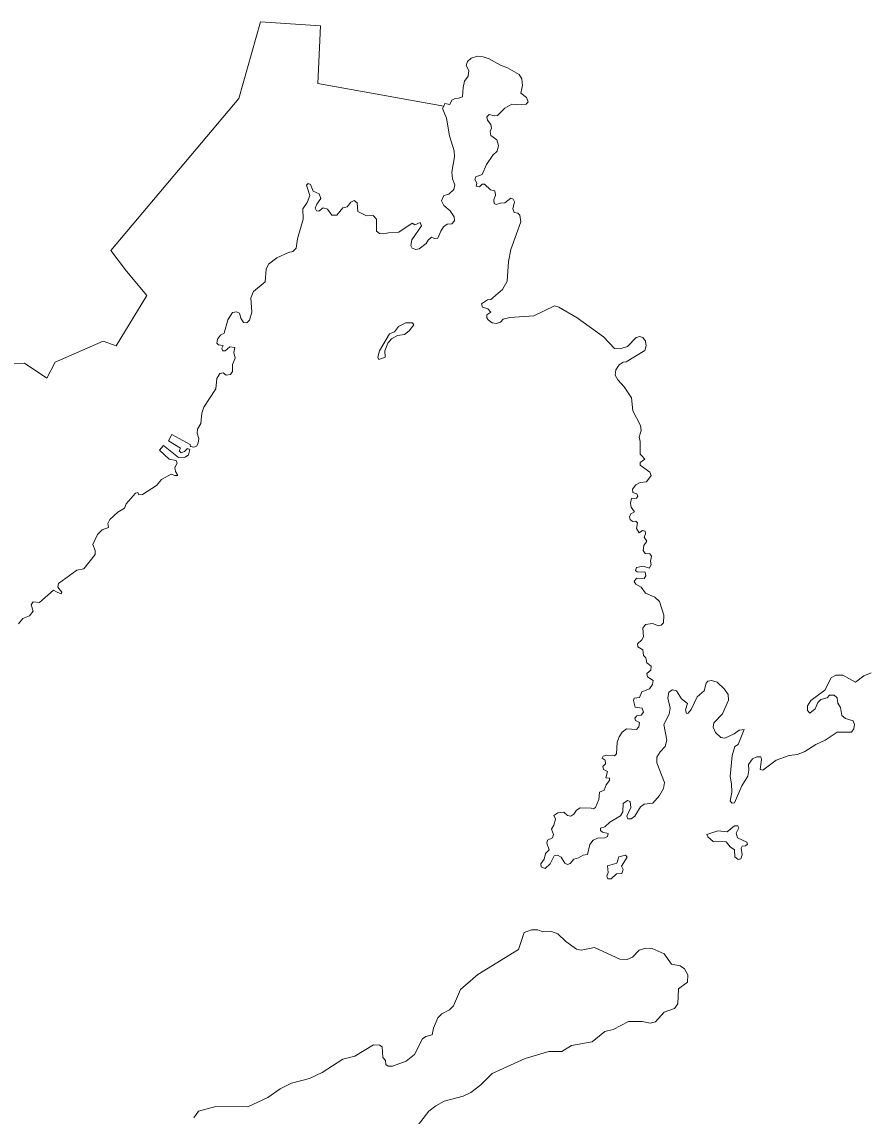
# Model space of a CAD drawing. Extents: x 369010 to 739155, y 6377141 to 6616555.
# Drawn here: x 416017 to 417897, y 6453790 to 6456220 of the extents above; entities that cross this region are included whole.
import ezdxf

# ---------------------------------------------------------------- set-up
doc = ezdxf.new("R2010")
doc.units = 0
doc.header["$LTSCALE"] = 40
doc.layers.add('1', color=7, linetype='Continuous', lineweight=13)

msp = doc.modelspace()

# ---------------------------------------------------------------- linework, layer by layer
at = {"layer": '1'}
for points in [[(415976.43, 6455460.13), (416022.61, 6455461.95), (416072.76, 6455428.35), (416090.63, 6455463.93), (416197.55, 6455510.44), (416226.18, 6455500.51), (416294.7, 6455612.06), (416249.35, 6455666.51), (416214.43, 6455712.02), (416498.77, 6456049.65), (416546.76, 6456219.63), (416680.49, 6456210.69), (416674.2, 6456083.08), (416954.23, 6456032.77), (416956.88, 6456038.23), (416967.8, 6456036.41), (416972.44, 6456045.52), (416979.22, 6456049.65), (416987.17, 6456049.98), (416995.94, 6456052.96), (416997.1, 6456073.82), (417000.08, 6456087.88), (417008.02, 6456099.47), (417009.84, 6456111.72), (417003.72, 6456122.64), (417006.86, 6456131.74), (417015.14, 6456138.86), (417029.04, 6456143.16), (417041.95, 6456142), (417055.35, 6456137.7), (417079.85, 6456123.8), (417095.74, 6456117.84), (417121.89, 6456102.61), (417127.85, 6456092.85), (417129.34, 6456078.12), (417125.36, 6456061.4), (417137.78, 6456051.47), (417141.58, 6456042.37), (417137.44, 6456037.24), (417126.03, 6456035.25), (417105.17, 6456037.07), (417089.78, 6456027.81), (417073.39, 6456011.75), (417065.95, 6456011.09), (417054.86, 6456014.07), (417050.06, 6456009.1), (417051.38, 6456001.66), (417058.33, 6455992.06), (417059.82, 6455983.45), (417057.18, 6455976.33), (417058.33, 6455967.23), (417071.91, 6455957.63), (417075.71, 6455945.55), (417073.06, 6455932.31), (417062.8, 6455923.37), (417049.23, 6455902.85), (417039.8, 6455880.51), (417025.4, 6455875.71), (417023.08, 6455869.92), (417027.55, 6455861.31), (417026.06, 6455854.85), (417033.67, 6455853.37), (417039.3, 6455859.65), (417044.6, 6455859.32), (417057.84, 6455846.91), (417067.27, 6455844.59), (417069.26, 6455834.66), (417065.45, 6455824.9), (417065.78, 6455816.62), (417070.75, 6455814.31), (417079.85, 6455817.29), (417090.11, 6455818.11), (417103.35, 6455828.04), (417108.65, 6455826.06), (417110.96, 6455819.93), (417107.82, 6455804.54), (417110.47, 6455796.6), (417118.91, 6455794.94), (417123.05, 6455790.47), (417125.2, 6455775.41), (417103.35, 6455714.18), (417098.06, 6455687.7), (417094.91, 6455644.17), (417084.32, 6455625.14), (417058.67, 6455602.96), (417051.05, 6455602.46), (417038.31, 6455593.36), (417040.13, 6455586.57), (417051.88, 6455582.77), (417058.33, 6455575.15), (417049.89, 6455569.53), (417050.06, 6455562.74), (417053.04, 6455557.78), (417061.31, 6455551.82), (417071.08, 6455550.33)], [(416804.78, 6455781.37), (416804.78, 6455754.89), (416811.57, 6455750.09), (416821, 6455748.93), (416831.59, 6455751.58), (416854.43, 6455752.41), (416883.89, 6455772.43), (416890.18, 6455769.29), (416901.6, 6455773.92), (416904.58, 6455766.64), (416883.56, 6455735.69), (416880.75, 6455723.11), (416883.89, 6455717.16), (416891.84, 6455714.18), (416899.78, 6455715.67), (416915.17, 6455727.25), (416919.31, 6455735.2), (416927.09, 6455741.65), (416933.88, 6455739), (416940.66, 6455739.17), (416947.45, 6455754.89), (416953.9, 6455764.82), (416961.35, 6455770.78), (416971.94, 6455770.94), (416978.06, 6455778.06), (416976.91, 6455786.67), (416968.3, 6455799.91), (416954.56, 6455812.15), (416949.27, 6455822.58), (416954.23, 6455834.5), (416965.16, 6455837.48), (416976.24, 6455847.74), (416978.89, 6455857.5), (416973.6, 6455871.07), (416972.44, 6455886.13), (416977.73, 6455919.9), (416977.4, 6455933.47), (416966.64, 6455966.74), (416960.36, 6456006.13), (416951.58, 6456027.64), (416954.23, 6456032.77), (416674.2, 6456083.08), (416680.49, 6456210.69), (416546.76, 6456219.63), (416498.77, 6456049.65), (416214.43, 6455712.02), (416249.35, 6455666.51), (416294.7, 6455612.06), (416226.18, 6455500.51), (416197.55, 6455510.44), (416090.63, 6455463.93), (416072.76, 6455428.35), (416022.61, 6455461.95), (415976.43, 6455460.13)], [(416327.47, 6455203.76), (416348.98, 6455215.84), (416356.6, 6455212.53), (416363.38, 6455212.53), (416358.09, 6455221.47), (416356.93, 6455230.57), (416362.22, 6455240.01), (416360.07, 6455245.8), (416344.18, 6455249.11), (416322.83, 6455269.14), (416331.28, 6455279.07), (416365.2, 6455252.59), (416379.77, 6455252.92), (416386.88, 6455258.54), (416389.86, 6455269.96), (416385.06, 6455272.28), (416378.44, 6455265.83), (416370.5, 6455263.18), (416366.36, 6455266.98), (416369.51, 6455272.94), (416342.53, 6455289.66), (416350.14, 6455303.23), (416391.02, 6455281.38), (416391.68, 6455276.75), (416398.64, 6455275.26), (416405.09, 6455277.91), (416408.9, 6455284.69), (416409.89, 6455294.95), (416406.58, 6455306.21), (416407.24, 6455315.31), (416414.52, 6455327.89), (416416.84, 6455351.23), (416420.98, 6455364.14), (416447.79, 6455405.01), (416450.11, 6455428.02), (416456.56, 6455439.11), (416464.51, 6455440.6), (416470.96, 6455434.97), (416480.23, 6455436.46), (416485.19, 6455443.25), (416484.53, 6455459.13), (416490.49, 6455472.71), (416487.84, 6455485.28), (416489.83, 6455496.54), (416479.24, 6455498.52), (416468.64, 6455489.09), (416462.52, 6455489.09), (416461.03, 6455495.05), (416464.34, 6455501.17), (416453.91, 6455502.99), (416450.44, 6455506.47), (416451.27, 6455515.08), (416458.05, 6455523.85), (416466.33, 6455528.81), (416474.27, 6455557.78), (416484.53, 6455574.16), (416493.63, 6455575.98), (416500.42, 6455573), (416503.07, 6455561.91), (416509.36, 6455552.15), (416516.64, 6455551.32), (416522.76, 6455557.44), (416527.56, 6455574.82), (416525.41, 6455607.1), (416531.87, 6455621.33), (416557.52, 6455642.18), (416559.67, 6455670.65), (416564.8, 6455681.57), (416583.17, 6455695.47), (416608.99, 6455707.72), (416618.76, 6455710.04), (416626.37, 6455717.49), (416629.02, 6455738.01), (416641.6, 6455781.87), (416641.43, 6455804.54), (416651.03, 6455818.61), (416656.66, 6455834), (416649.54, 6455857.01), (416652.85, 6455860.81), (416658.48, 6455858.66), (416663.94, 6455843.77), (416677.18, 6455837.81), (416681.32, 6455827.55), (416672.21, 6455814.64), (416668.74, 6455805.7), (416671.39, 6455800.4), (416676.35, 6455799.25), (416686.61, 6455806.69), (416695.88, 6455803.71), (416705.65, 6455790.8), (416716.57, 6455790.47), (416730.31, 6455806.86), (416739.74, 6455809.34), (416748.01, 6455819.6), (416754.8, 6455822.75), (416762.08, 6455818.11), (416763.57, 6455798.42), (416782.77, 6455789.32), (416797.17, 6455789.81), (416804.78, 6455781.37)], [(417071.08, 6455550.33), (417080.51, 6455553.31), (417086.3, 6455559.26), (417100.7, 6455563.4), (417154.49, 6455567.21), (417199.84, 6455589.22), (417210.1, 6455585.91), (417250.48, 6455562.41), (417308.74, 6455520.04), (417333.07, 6455494.22), (417346.15, 6455493.56), (417362.2, 6455498.86), (417381.4, 6455518.55), (417389.67, 6455520.87), (417396.62, 6455518.55), (417401.92, 6455510.94), (417403.74, 6455500.68), (417400.43, 6455490.41), (417359.05, 6455464.76), (417352.27, 6455464.43), (417343.66, 6455457.98), (417336.05, 6455447.38), (417335.06, 6455435.3), (417340.85, 6455424.71), (417355.08, 6455409.65), (417371.3, 6455385.32), (417374.45, 6455355.86), (417391.49, 6455323.75), (417392.49, 6455312.33), (417388.02, 6455297.6), (417390.34, 6455288.17), (417390.67, 6455259.87), (417394.14, 6455256.06), (417400.6, 6455248.45), (417390.67, 6455241.17), (417390.67, 6455235.54), (417412.18, 6455219.98), (417415, 6455212.37), (417404.73, 6455198.13), (417390.34, 6455196.65), (417380.57, 6455192.01), (417373.62, 6455182.25), (417373.95, 6455174.96), (417383.05, 6455171.65), (417385.04, 6455166.36), (417381.89, 6455162.05), (417371.47, 6455161.39), (417368.82, 6455150.8), (417370.64, 6455142.19), (417377.76, 6455131.6), (417369.98, 6455127.8), (417366.83, 6455120.84), (417367.99, 6455114.56), (417373.29, 6455110.75), (417380.57, 6455111.41), (417384.21, 6455107.77), (417382.06, 6455094.86), (417388.35, 6455085.43), (417395.63, 6455090.72), (417401.26, 6455088.74), (417402.09, 6455082.78), (417398.94, 6455075.5), (417405.4, 6455066.89), (417398.28, 6455056.96), (417396.79, 6455046.37), (417401.26, 6455039.58), (417412.18, 6455038.92), (417415.66, 6455033.62), (417413.67, 6455022.2), (417415, 6455015.09), (417411.02, 6455006.98), (417397.12, 6455011.61), (417382.39, 6455008.3), (417379.74, 6455001.85), (417383.88, 6454998.7), (417401.26, 6454997.71), (417402.75, 6454990.1), (417398.94, 6454983.64), (417382.06, 6454984.3), (417376.76, 6454976.86), (417380.57, 6454971.06), (417392.49, 6454964.77), (417402.42, 6454951.53), (417422.94, 6454942.43), (417433.37, 6454932.83), (417442.97, 6454902.21), (417442.47, 6454885.66), (417436.84, 6454880.37), (417431.21, 6454878.88), (417417.48, 6454884.17), (417402.42, 6454881.86), (417396.29, 6454873.58), (417397.45, 6454854.55), (417393.81, 6454847.43), (417384.21, 6454838.66), (417385.37, 6454831.87), (417396.29, 6454825.75), (417397.78, 6454813.01), (417403.24, 6454807.38), (417405.06, 6454796.79)], [(416009.2, 6454883.02), (416019.47, 6454895.1), (416034.2, 6454901.06), (416042.14, 6454911.32), (416037.67, 6454925.05), (416042.47, 6454931.84), (416056.54, 6454930.35), (416087.65, 6454957.99), (416095.1, 6454953.35), (416104.2, 6454949.88), (416106.02, 6454953.69), (416097.09, 6454964.28), (416098.25, 6454973.05), (416139.46, 6455002.18), (416154.52, 6455005.49), (416180.17, 6455037.43), (416180.17, 6455046.37), (416174.87, 6455059.28), (416184.8, 6455081.29), (416195.73, 6455091.88), (416209.3, 6455097.01), (416207.81, 6455106.11), (416212.44, 6455115.22), (416230.15, 6455130.77), (416245.05, 6455139.88), (416249.02, 6455149.31), (416269.54, 6455173.47), (416274.84, 6455174.63), (416276.82, 6455169.67), (416284.77, 6455170.16), (416315.72, 6455190.19), (416327.47, 6455203.76)], [(417405.06, 6454796.79), (417414.5, 6454789.17), (417413.84, 6454780.57), (417405.4, 6454772.96), (417406.89, 6454765.67), (417418.97, 6454757.4), (417417.97, 6454748.63), (417411.19, 6454739.19), (417393.81, 6454732.08), (417389.18, 6454719.5), (417377.43, 6454718.34), (417375.94, 6454712.71), (417379.41, 6454698.31), (417394.8, 6454696), (417397.45, 6454687.39), (417392.98, 6454680.11), (417383.22, 6454678.78), (417378.58, 6454674.15), (417379.74, 6454668.52), (417389.18, 6454664.38), (417387.36, 6454654.79), (417382.06, 6454648.5), (417360.38, 6454649.99), (417350.12, 6454642.87), (417343.5, 6454632.61), (417339.53, 6454619.7), (417338.04, 6454594.38), (417333.07, 6454589.91), (417316.19, 6454591.73), (417308.58, 6454589.41), (417306.26, 6454584.78), (417312.71, 6454580.64), (417313.04, 6454572.7), (417307.75, 6454566.24), (417309.24, 6454559.95), (417317.68, 6454555.32), (417313.87, 6454541.08), (417322.48, 6454540.59), (417322.64, 6454535.62), (417314.7, 6454525.53), (417310.4, 6454514.11), (417300.3, 6454509.64), (417298.81, 6454493.25), (417291.53, 6454475.21), (417286.73, 6454472.57), (417281.27, 6454474.05), (417257.44, 6454474.39), (417248.83, 6454469.59), (417242.71, 6454460.32), (417236.75, 6454456.18), (417228.8, 6454457.34), (417220.69, 6454465.28), (417207.62, 6454463.46), (417198.85, 6454457.84), (417202.32, 6454449.89), (417198.85, 6454436.15), (417193.55, 6454427.55), (417198.18, 6454415.47), (417195.87, 6454407.85), (417184.78, 6454403.22), (417182.96, 6454396.1), (417187.92, 6454381.37), (417180.31, 6454373.1), (417177, 6454360.52), (417170.05, 6454350.42), (417170.38, 6454343.8), (417179.15, 6454339.83), (417190.41, 6454350.42), (417199.34, 6454368.13), (417206.96, 6454369.62), (417214.57, 6454364.99), (417222.85, 6454351.91), (417228.64, 6454349.26), (417234.93, 6454351.42), (417243.37, 6454361.02), (417253.63, 6454363.99), (417263.72, 6454369.29), (417273.49, 6454371.11), (417278.79, 6454393.45), (417285.74, 6454402.56), (417295.5, 6454407.36), (417311.89, 6454407.85), (417318.18, 6454411.16), (417319.66, 6454417.62), (417306.59, 6454420.6), (417302.62, 6454424.07), (417301.96, 6454429.7), (417311.72, 6454432.84), (417322.81, 6454442.61), (417346.64, 6454457.01), (417351.61, 6454465.78), (417352.27, 6454484.15), (417362.53, 6454491.1), (417368.16, 6454488.45), (417369.32, 6454475.21), (417361.04, 6454456.51), (417363.36, 6454450.22), (417370.14, 6454450.55), (417378.75, 6454456.51), (417391.33, 6454476.7)], [(417391.33, 6454476.7), (417399.6, 6454482.99), (417418.8, 6454485.31), (417433.7, 6454502.36), (417442.3, 6454517.58), (417444.29, 6454530.82), (417427.24, 6454574.35), (417427.24, 6454587.09), (417435.19, 6454598.84), (417446.11, 6454610.6), (417449.92, 6454624.99), (417442.63, 6454659.75), (417454.88, 6454682.42), (417457.2, 6454695.66), (417451.74, 6454719.17), (417454.39, 6454731.25), (417462.33, 6454736.54), (417471.43, 6454734.72), (417482.52, 6454716.52), (417495.26, 6454706.26), (417491.13, 6454692.19), (417493.11, 6454684.41), (417496.75, 6454685.07), (417503.71, 6454692.69), (417516.95, 6454721.15), (417532.67, 6454734.72), (417536.97, 6454751.27), (417540.78, 6454755.58), (417548.72, 6454757.73), (417561.14, 6454753.59), (417577.52, 6454738.36), (417585.8, 6454726.28), (417586.46, 6454713.87), (417573.55, 6454683.58), (417554.35, 6454663.23), (417552.36, 6454654.12), (417557.66, 6454642.04), (417569.91, 6454630.62), (417578.18, 6454629.46), (417599.04, 6454639.06), (417610.62, 6454647.34), (417621.21, 6454648.83), (417608.3, 6454615.56), (417601.02, 6454610.93), (417594.73, 6454591.23), (417590.43, 6454544.39), (417593.24, 6454528.34), (417593.9, 6454509.47), (417590.59, 6454489.78), (417594.73, 6454485.31), (417600.03, 6454485.97), (417616.08, 6454523.21), (417629.32, 6454544.73), (417631.97, 6454558.3), (417631.14, 6454571.21), (417639.92, 6454583.62), (417649.85, 6454588.25), (417658.12, 6454587.76), (417660.27, 6454581.8), (417657.29, 6454559.79), (417663.09, 6454557.97), (417692.55, 6454580.31), (417721.67, 6454590.9), (417740.21, 6454593.22), (417756.1, 6454599.84), (417780.76, 6454615.4), (417801.12, 6454624.83), (417828.09, 6454643.03), (417859.87, 6454643.03), (417865, 6454649.82), (417866.66, 6454659.42), (417863.18, 6454667.69), (417846.13, 6454672.99), (417838.19, 6454679.78), (417835.21, 6454697.49), (417829.58, 6454707.08), (417828.09, 6454719.17), (417821.14, 6454725.12), (417811.05, 6454724.79), (417805.75, 6454719.17), (417791.35, 6454714.86), (417785.23, 6454708.91), (417779.27, 6454694.51), (417767.02, 6454684.74), (417762.06, 6454690.7), (417762.22, 6454701.29), (417769.34, 6454713.37), (417800.45, 6454736.21), (417814.69, 6454763.36), (417825.28, 6454769.48), (417840.51, 6454769.15), (417868.97, 6454753.92), (417887.01, 6454767.49), (417903.73, 6454774.28)], [(417148.7, 6454204.12), (417132.48, 6454197.66), (417120.07, 6454160.26), (417029.7, 6454104.65), (416991.64, 6454071.71), (416975.42, 6454035.47), (416967.14, 6454026.37), (416949.6, 6454017.59), (416940.99, 6454008.49), (416931.23, 6453985.82), (416928.25, 6453970.59), (416914.01, 6453967.28), (416907.06, 6453961.99), (416889.02, 6453926.73), (416870.82, 6453912), (416840.03, 6453901.08), (416830.77, 6453901.41), (416825.47, 6453904.89), (416824.81, 6453913.99), (416818.85, 6453920.28), (416817.53, 6453944.28), (416811.57, 6453947.92), (416798.33, 6453948.75), (416756.95, 6453923.09), (416730.31, 6453916.97), (416684.3, 6453887.18), (416655.66, 6453873.44), (416615.61, 6453863.18), (416590.45, 6453850.77), (416563.15, 6453831.4), (416518.79, 6453810.55), (416447.79, 6453811.38), (416409.39, 6453801.61), (416398.64, 6453786.72)], [(417036.49, 6453859.54), (417061.48, 6453885.19), (417135.13, 6453918.13), (417187.76, 6453934.02), (417216.06, 6453934.02), (417237.91, 6453946.92), (417284.08, 6453955.53), (417312.05, 6453977.87), (417330.59, 6453982.51), (417364.68, 6454000.22), (417394.8, 6454000.55), (417412.51, 6453996.74), (417424.26, 6453999.55), (417443.46, 6454020.74), (417466.96, 6454029.01), (417474.41, 6454039.28), (417475.57, 6454073.2), (417495.76, 6454087.6), (417495.93, 6454103.99), (417489.14, 6454117.06), (417479.54, 6454123.85), (417459.85, 6454127.82), (417443.63, 6454150.49), (417416.82, 6454162.58), (417403.24, 6454163.24), (417388.51, 6454158.44), (417373.45, 6454142.88), (417361.37, 6454137.92), (417345.15, 6454138.41), (417289.21, 6454164.73), (417259.42, 6454158.77), (417249.16, 6454160.92), (417225, 6454177.64), (417207.29, 6454195.02), (417193.39, 6454200.31), (417174.02, 6454199.32), (417163.43, 6454203.79), (417148.7, 6454204.12)], [(416879.92, 6453748.98), (416920.97, 6453800.95), (416936.36, 6453813.36), (416955.39, 6453823.62), (416997.43, 6453834.22), (417014.14, 6453842.49), (417036.49, 6453859.54)]]:
    msp.add_lwpolyline(points, dxfattribs=at)
for points in [[(416870.16, 6455551.15), (416853.94, 6455543.71), (416845, 6455531.46), (416833.58, 6455527.32), (416811.24, 6455489.09), (416807.76, 6455475.52), (416810.08, 6455470.22), (416823.81, 6455475.52), (416823.32, 6455489.09), (416830.1, 6455506.14), (416838.38, 6455515.74), (416851.29, 6455523.18), (416866.85, 6455525.83), (416877.44, 6455533.45), (416887.37, 6455547.35), (416884.72, 6455551.15)], [(417608.14, 6454359.69), (417614.26, 6454361.51), (417617.24, 6454370.28), (417614.59, 6454385.51), (417616.74, 6454389.48), (417624.36, 6454389.98), (417628.5, 6454393.79), (417627.34, 6454398.25), (417606.65, 6454408.18), (417603.67, 6454418.28), (417609.3, 6454430.03), (417607.31, 6454434.66), (417600.19, 6454434.66), (417583.81, 6454421.26), (417563.12, 6454423.91), (417538.79, 6454415.63), (417540.45, 6454410), (417552.86, 6454400.07), (417581.16, 6454399.41), (417590.26, 6454387.99), (417600.19, 6454381.54), (417600.86, 6454365.82)], [(417358.06, 6454369.95), (417343.33, 6454366.15), (417338.2, 6454352.08), (417318.01, 6454345.95), (417319.17, 6454330.89), (417316.19, 6454322.95), (417318.84, 6454317.32), (417325.95, 6454317.32), (417337.7, 6454327.91), (417349.46, 6454329.07), (417352.77, 6454338.01), (417349.12, 6454345.29), (417361.87, 6454365.32)]]:
    msp.add_lwpolyline(points, close=True, dxfattribs=at)

doc.saveas('drawing.dxf')
